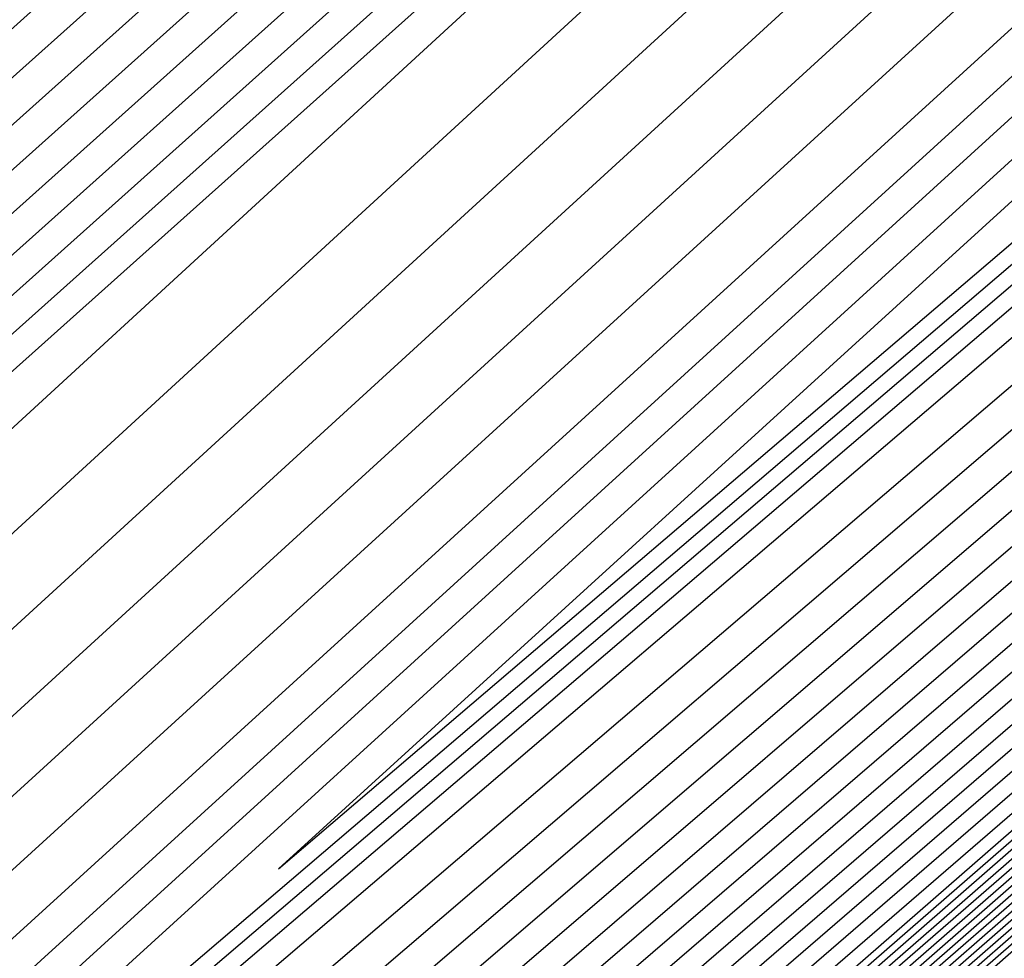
# Model space of a CAD drawing. Extents: x 3249832 to 3255657, y 13789405 to 13793316.
# Tile 971 of 1056: x 3253211.988 to 3253212.187, y 13791260.912 to 13791261.102. Entities that reach past the tile are written whole.
import ezdxf

# ---------------------------------------------------------------- set-up
doc = ezdxf.new("R2010")
doc.units = 0
doc.header["$LTSCALE"] = 100
doc.header["$MEASUREMENT"] = 0
for name, color, linetype in [('GRATIO_03231_CON', 1, 'CONTINUOUS'), ('GRATIO_0323_ICON', 1, 'CONTINUOUS'), ('TARGETS_EAST', 7, 'CONTINUOUS')]:
    doc.layers.add(name, color=color, linetype=linetype)

# ---------------------------------------------------------------- blocks, each defined once
blk = doc.blocks.new('Gratio_032316_contours')
at = {"layer": 'GRATIO_03231_CON', "color": 1, "linetype": 'Continuous', "flags": 128}
for points in [[(3253199.18823, 13791249.61615), (3253208.90733, 13791258.05292), (3253223.13195, 13791270.46113), (3253236.12316, 13791281.80807), (3253243.48489, 13791288.23953), (3253246.19225, 13791290.61529), (3253246.5632, 13791290.97362), (3253246.85928, 13791291.30064), (3253249.11647, 13791293.37385), (3253255.31432, 13791298.91861), (3253266.44535, 13791308.79601), (3253279.55394, 13791320.4102), (3253290.69737, 13791330.30103), (3253296.5882, 13791335.58261)], [(3253199.59869, 13791249.97769), (3253209.15499, 13791258.27072), (3253223.26274, 13791270.57626), (3253236.17868, 13791281.85736), (3253243.50104, 13791288.25447), (3253246.19382, 13791290.61766), (3253246.56249, 13791290.97442), (3253246.85386, 13791291.29803), (3253249.08026, 13791293.34491), (3253255.19536, 13791298.81727), (3253266.17878, 13791308.56459), (3253279.11387, 13791320.0254), (3253290.10994, 13791329.78548), (3253295.92288, 13791334.99723)], [(3253200.00915, 13791250.33923), (3253209.40265, 13791258.48852), (3253223.39353, 13791270.6914), (3253236.2342, 13791281.90666), (3253243.51719, 13791288.2694), (3253246.19539, 13791290.62002), (3253246.56177, 13791290.97521), (3253246.84844, 13791291.29541), (3253249.04406, 13791293.31596), (3253255.07641, 13791298.71594), (3253265.9122, 13791308.33317), (3253278.6738, 13791319.6406), (3253289.52251, 13791329.26993), (3253295.25756, 13791334.41184)], [(3253200.41961, 13791250.70077), (3253209.65031, 13791258.70631), (3253223.52432, 13791270.80653), (3253236.28972, 13791281.95595), (3253243.53335, 13791288.28434), (3253246.19696, 13791290.62238), (3253246.56106, 13791290.97601), (3253246.84302, 13791291.2928), (3253249.00786, 13791293.28702), (3253254.95746, 13791298.6146), (3253265.64563, 13791308.10175), (3253278.23374, 13791319.25581), (3253288.93508, 13791328.75438), (3253294.59224, 13791333.82646)], [(3253201.24053, 13791251.42384), (3253210.14563, 13791259.14191), (3253223.7859, 13791271.0368), (3253236.40075, 13791282.05453), (3253243.56565, 13791288.3142), (3253246.20011, 13791290.62711), (3253246.55963, 13791290.9776), (3253246.83219, 13791291.28758), (3253248.93546, 13791293.22914), (3253254.71956, 13791298.41193), (3253265.11248, 13791307.63891), (3253277.35361, 13791318.48621), (3253287.76022, 13791327.72328), (3253293.2616, 13791332.65569)], [(3253201.65099, 13791251.78538), (3253210.3933, 13791259.35971), (3253223.91669, 13791271.15193), (3253236.45627, 13791282.10382), (3253243.58181, 13791288.32914), (3253246.20168, 13791290.62947), (3253246.55892, 13791290.9784), (3253246.82677, 13791291.28496), (3253248.89925, 13791293.20019), (3253254.60061, 13791298.3106), (3253264.8459, 13791307.40749), (3253276.91354, 13791318.10141), (3253287.17279, 13791327.20773)], [(3253215.27891, 13791264.12388), (3253208.32754, 13791257.89481), (3253202.31158, 13791252.48555), (3253202.06145, 13791252.14692), (3253210.64096, 13791259.57751), (3253224.04748, 13791271.26706)], [(3253216.27123, 13791264.99994), (3253209.15191, 13791258.62312), (3253202.92675, 13791253.02854), (3253202.47191, 13791252.50846), (3253210.88862, 13791259.7953), (3253224.17827, 13791271.38219)], [(3253218.25586, 13791266.75207), (3253210.80067, 13791260.07975), (3253204.15709, 13791254.11451), (3253203.29283, 13791253.23153), (3253211.38394, 13791260.2309), (3253224.43985, 13791271.61246)], [(3253219.24818, 13791267.62813), (3253211.62504, 13791260.80806), (3253204.77226, 13791254.6575), (3253203.70329, 13791253.59307), (3253211.6316, 13791260.4487), (3253224.57064, 13791271.72759)], [(3253220.24049, 13791268.50419), (3253212.44942, 13791261.53637), (3253205.38743, 13791255.20049), (3253204.11375, 13791253.95461), (3253211.87926, 13791260.6665), (3253224.70143, 13791271.84272)], [(3253221.23281, 13791269.38026), (3253213.2738, 13791262.26468), (3253206.0026, 13791255.74348), (3253204.52421, 13791254.31615), (3253212.12692, 13791260.88429), (3253224.83222, 13791271.95786)], [(3253223.21744, 13791271.13238), (3253214.92255, 13791263.72131), (3253207.23294, 13791256.82945), (3253205.34514, 13791255.03922), (3253212.62225, 13791261.31989), (3253225.0938, 13791272.18812)], [(3253215.74693, 13791264.44962), (3253207.84811, 13791257.37244), (3253205.7556, 13791255.40076), (3253212.86991, 13791261.53769), (3253225.22459, 13791272.30326)], [(3253216.57131, 13791265.17793), (3253208.46329, 13791257.91542), (3253206.16606, 13791255.7623), (3253213.11757, 13791261.75549), (3253225.35538, 13791272.41839)], [(3253217.39568, 13791265.90624), (3253209.07846, 13791258.45841), (3253206.57652, 13791256.12384), (3253213.36523, 13791261.97329), (3253225.48617, 13791272.53352)], [(3253219.04444, 13791267.36287), (3253210.3088, 13791259.54439), (3253207.39744, 13791256.84691), (3253213.86055, 13791262.40888), (3253225.74775, 13791272.76379)], [(3253219.86882, 13791268.09118), (3253210.92397, 13791260.08737), (3253207.8079, 13791257.20845), (3253214.10821, 13791262.62668), (3253225.87854, 13791272.87892)], [(3253220.69319, 13791268.81949), (3253211.53914, 13791260.63036), (3253208.21836, 13791257.56999), (3253214.35587, 13791262.84448), (3253226.00933, 13791272.99405)], [(3253221.51757, 13791269.54781), (3253212.15431, 13791261.17335), (3253208.62882, 13791257.93153), (3253214.60353, 13791263.06227), (3253226.14013, 13791273.10919)], [(3253223.16632, 13791271.00443), (3253213.38465, 13791262.25932), (3253209.44974, 13791258.6546), (3253215.09886, 13791263.49787), (3253226.40171, 13791273.33945)], [(3253223.9907, 13791271.73274), (3253213.99982, 13791262.80231), (3253209.8602, 13791259.01614), (3253215.34652, 13791263.71567), (3253226.5325, 13791273.45458)], [(3253224.81508, 13791272.46105), (3253214.61499, 13791263.3453), (3253210.27066, 13791259.37768), (3253215.59418, 13791263.93347)], [(3253215.23016, 13791263.88828), (3253210.68112, 13791259.73922), (3253215.84184, 13791264.15127)], [(3253216.16082, 13791264.70781), (3253211.3694, 13791260.34434), (3253216.29786, 13791264.55191)], [(3253216.35389, 13791264.87553), (3253211.59304, 13791260.53975), (3253216.49017, 13791264.72049)], [(3253216.54729, 13791265.04284), (3253211.81683, 13791260.73497), (3253216.68252, 13791264.889)], [(3253216.74048, 13791265.2104), (3253212.04053, 13791260.93031), (3253216.87484, 13791265.05756)]]:
    blk.add_lwpolyline(points, dxfattribs=at)
at = {"layer": 'GRATIO_0323_ICON', "color": 7, "linetype": 'Continuous', "flags": 128}
for points in [[(3253198.77777, 13791249.25461), (3253208.65967, 13791257.83512), (3253223.00116, 13791270.346), (3253236.06765, 13791281.75878), (3253243.46873, 13791288.2246), (3253246.19068, 13791290.61293), (3253246.56391, 13791290.97283), (3253246.8647, 13791291.30325), (3253249.15267, 13791293.40279), (3253255.43327, 13791299.01994), (3253266.71193, 13791309.02744), (3253279.994, 13791320.795), (3253291.2848, 13791330.81658), (3253297.25352, 13791336.168)], [(3253200.83007, 13791251.06231), (3253209.89797, 13791258.92411), (3253223.65511, 13791270.92166), (3253236.34523, 13791282.00524), (3253243.5495, 13791288.29927), (3253246.19853, 13791290.62475), (3253246.56034, 13791290.9768), (3253246.83761, 13791291.29019), (3253248.97166, 13791293.25808), (3253254.83851, 13791298.51327), (3253265.37905, 13791307.87033), (3253277.79367, 13791318.87101), (3253288.34765, 13791328.23883), (3253293.92692, 13791333.24107)], [(3253217.26355, 13791265.876), (3253209.97629, 13791259.35143), (3253203.54192, 13791253.57153), (3253202.88237, 13791252.87), (3253211.13628, 13791260.0131), (3253224.30906, 13791271.49733)], [(3253222.22513, 13791270.25632), (3253214.09818, 13791262.993), (3253206.61777, 13791256.28646), (3253204.93468, 13791254.67769), (3253212.37458, 13791261.10209), (3253224.96301, 13791272.07299)], [(3253218.22006, 13791266.63456), (3253209.69363, 13791259.0014), (3253206.98698, 13791256.48538), (3253213.61289, 13791262.19108), (3253225.61696, 13791272.64865)], [(3253222.34195, 13791270.27612), (3253212.76948, 13791261.71633), (3253209.03928, 13791258.29307), (3253214.8512, 13791263.28007), (3253226.27092, 13791273.22432)], [(3253215.84533, 13791264.43127), (3253211.09158, 13791260.10076), (3253216.0895, 13791264.36906)]]:
    blk.add_lwpolyline(points, dxfattribs=at)

msp = doc.modelspace()

# ---------------------------------------------------------------- block references
at = {"layer": 'TARGETS_EAST'}
msp.add_blockref('Gratio_032316_contours', (0, 0), dxfattribs=at)

doc.saveas('drawing.dxf')
